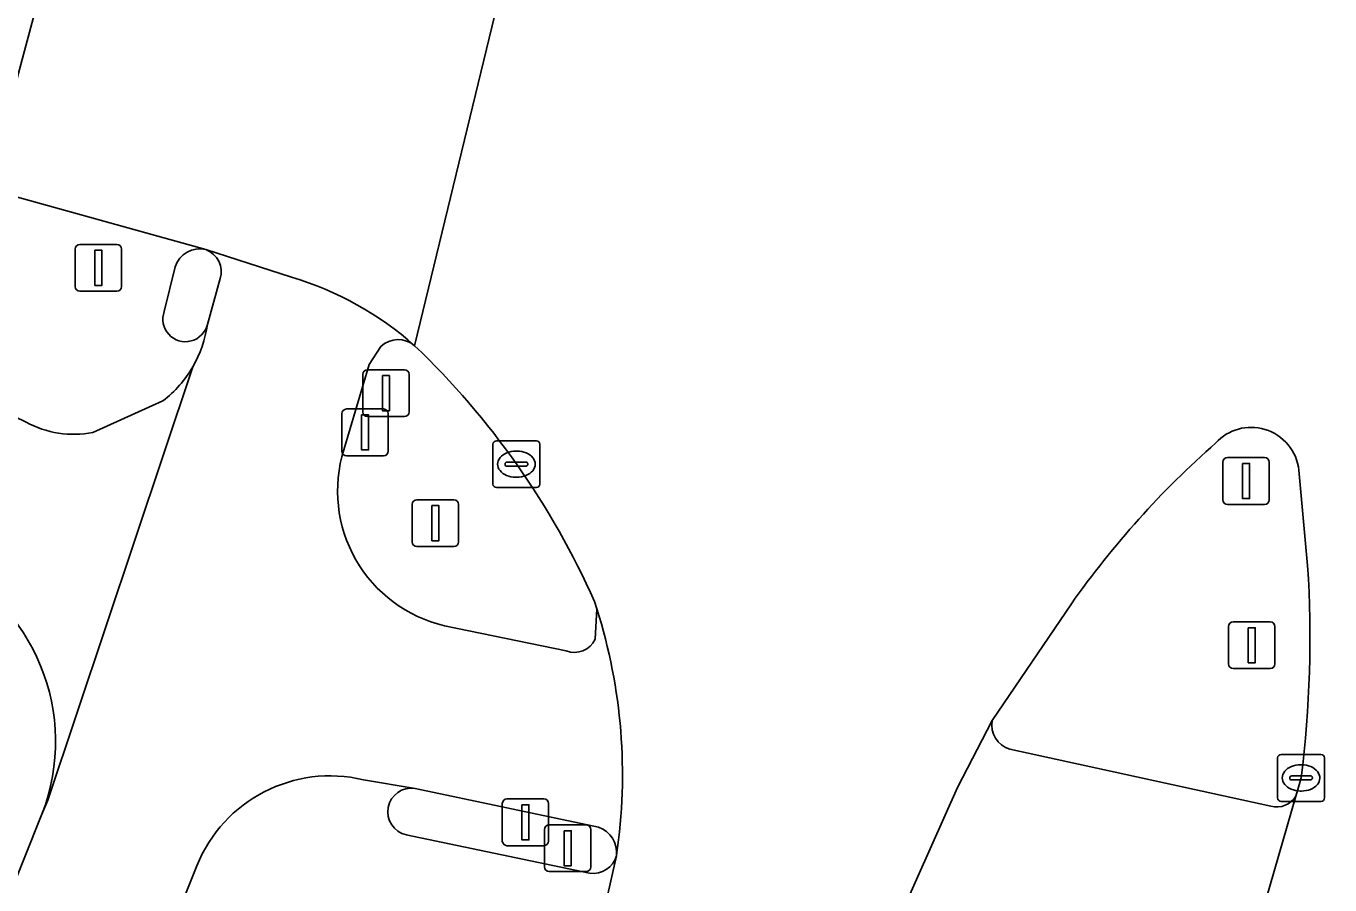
# Model space of a CAD drawing. Extents: x 159817 to 160765, y 380688 to 381638.
# Drawn here: x 160405.2 to 160433.05, y 380881.85 to 380900.19 of the extents above; entities that cross this region are included whole.
import ezdxf

# ---------------------------------------------------------------- set-up
doc = ezdxf.new("R2010")
doc.units = 0
for name, color, linetype in [('IMGEO_Drukknoppaal', 7, 'Continuous'), ('IMGEO_Fietspad_gesloten', 7, 'Continuous'), ('IMGEO_Fietspad_open', 7, 'Continuous'), ('IMGEO_Kolk', 7, 'Continuous'), ('IMGEO_Lichtmast', 7, 'Continuous'), ('IMGEO_Portaal', 7, 'Continuous'), ('IMGEO_Rijbaan_lokaal_gesloten', 7, 'Continuous'), ('IMGEO_Rijbaan_regionaal_gesloten', 7, 'Continuous'), ('IMGEO_Verkeerseiland_gesloten', 7, 'Continuous'), ('IMGEO_Verkeerseiland_open', 7, 'Continuous'), ('IMGEO_Verkeersregelinstallatiepaal', 7, 'Continuous'), ('IMGEO_Voetpad_open', 7, 'Continuous')]:
    doc.layers.add(name, color=color, linetype=linetype)

msp = doc.modelspace()

# ---------------------------------------------------------------- linework, layer by layer
at = {"layer": 'IMGEO_Drukknoppaal'}
for p, q in [((160411.948, 380891.112), (160411.948, 380891.912)), ((160411.948, 380891.912), (160411.948, 380891.112)), ((160412.048, 380892.012), (160412.838, 380892.012)), ((160412.838, 380892.012), (160412.048, 380892.012)), ((160412.938, 380891.912), (160412.938, 380891.112)), ((160412.938, 380891.112), (160412.938, 380891.912)), ((160412.838, 380891.012), (160412.048, 380891.012)), ((160412.048, 380891.012), (160412.838, 380891.012)), ((160415.374, 380882.785), (160415.374, 380883.585)), ((160415.374, 380883.585), (160415.374, 380882.785)), ((160415.474, 380883.685), (160416.264, 380883.685)), ((160416.264, 380883.685), (160415.474, 380883.685)), ((160416.364, 380883.585), (160416.364, 380882.785)), ((160416.364, 380882.785), (160416.364, 380883.585)), ((160416.264, 380882.685), (160415.474, 380882.685)), ((160415.474, 380882.685), (160416.264, 380882.685))]:
    msp.add_line(p, q, dxfattribs=at)
for points in [[(160412.368, 380891.887), (160412.518, 380891.887), (160412.518, 380891.137), (160412.368, 380891.137), (160412.368, 380891.887)], [(160415.794, 380883.56), (160415.944, 380883.56), (160415.944, 380882.81), (160415.794, 380882.81), (160415.794, 380883.56)]]:
    msp.add_lwpolyline(points, dxfattribs=at)
for centre, start, end in [((160412.048, 380891.912), 90, 180), ((160412.048, 380891.912), 90, 180), ((160412.838, 380891.912), 0, 90), ((160412.838, 380891.912), 360, 90), ((160412.048, 380891.112), 180, 270), ((160412.048, 380891.112), 180, 270), ((160412.838, 380891.112), 270, 0), ((160412.838, 380891.112), 270, 0), ((160415.474, 380883.585), 90, 180), ((160415.474, 380883.585), 90, 180), ((160416.264, 380883.585), 0, 90), ((160416.264, 380883.585), 360, 90), ((160415.474, 380882.785), 180, 270), ((160415.474, 380882.785), 180, 270), ((160416.264, 380882.785), 270, 0), ((160416.264, 380882.785), 270, 0)]:
    msp.add_arc(centre, 0.1, start, end, dxfattribs=at)
at = {"layer": 'IMGEO_Fietspad_gesloten'}
for points in [[(160410.874, 380894.824), (160409.044, 380895.415)], [(160405.202, 380891.733), (160403.187, 380892.704), (160397.875, 380895.119)], [(160409.349, 380894.796), (160409.074, 380893.819)], [(160411.989, 380891.141), (160412.528, 380892.961), (160412.779, 380893.348)], [(160408.761, 380892.91), (160405.668, 380883.656), (160405.542, 380883.36), (160404.383, 380880.48), (160401.49, 380873.289), (160399.771, 380868.76)], [(160405.542, 380883.36), (160405.668, 380883.656), (160408.761, 380892.91)], [(160408.126, 380892.188), (160406.629, 380891.512)], [(160417.395, 380887.742), (160417.356, 380887.096)], [(160416.738, 380886.847), (160414.14, 380887.383)], [(160412.408, 380884.093), (160413.511, 380883.908), (160417.426, 380883.081)], [(160417.813, 380882.469), (160417.815, 380882.483)], [(160407.844, 380879.739), (160408.848, 380882.256)]]:
    msp.add_lwpolyline(points, dxfattribs=at)
for centre, radius, start, end in [((160408.867, 380894.943), 0.504, 343.0257, 69.436), ((160408.921, 380888.216), 6.891, 48.3403, 73.532), ((160406.622, 380894.155), 2.475, 329.802, 352.1973), ((160413.149, 380892.949), 0.544, 49.7061, 132.8329), ((160406.62, 380894.153), 2.476, 307.4704, 329.8663), ((160406.217, 380893.572), 2.1, 241.0911, 281.3019), ((160414.811, 380890.262), 2.956, 162.6984, 256.8734), ((160401.546, 380884.908), 4.285, 338.8288, 65.6054), ((160406.172, 380884.199), 11.768, 351.6134, 17.5189), ((160416.916, 380887.296), 0.483, 248.3476, 335.5426), ((160411.698, 380881.102), 3.075, 76.6415, 157.947), ((160417.24, 380882.535), 0.577, 353.4398, 71.1748)]:
    msp.add_arc(centre, radius, start, end, dxfattribs=at)
at = {"layer": 'IMGEO_Fietspad_open'}
for points in [[(160425.836, 380885.36), (160425.096, 380883.931), (160423.959, 380881.371)], [(160431.791, 380883.532), (160426.213, 380884.746)], [(160431.133, 380879.625), (160432.324, 380883.746)]]:
    msp.add_lwpolyline(points, dxfattribs=at)
for centre, radius, start, end in [((160426.36, 380885.259), 0.533, 169.0672, 254.0332), ((160431.921, 380883.98), 0.466, 253.8427, 329.9083)]:
    msp.add_arc(centre, radius, start, end, dxfattribs=at)
at = {"layer": 'IMGEO_Kolk'}
for p, q in [((160415.174, 380890.408), (160415.174, 380891.26)), ((160415.249, 380891.334), (160416.101, 380891.334)), ((160416.175, 380891.26), (160416.175, 380890.408)), ((160415.662, 380891.114), (160415.687, 380891.114)), ((160415.433, 380890.828), (160415.433, 380890.84)), ((160415.871, 380890.791), (160415.473, 380890.791)), ((160415.476, 380890.877), (160415.874, 380890.877)), ((160415.917, 380890.84), (160415.917, 380890.828)), ((160415.685, 380890.554), (160415.66, 380890.554)), ((160416.101, 380890.334), (160415.249, 380890.334)), ((160431.934, 380883.706), (160431.934, 380884.558)), ((160432.009, 380884.632), (160432.861, 380884.632)), ((160432.935, 380884.558), (160432.935, 380883.706)), ((160432.422, 380884.412), (160432.447, 380884.412)), ((160432.193, 380884.126), (160432.193, 380884.138)), ((160432.631, 380884.089), (160432.233, 380884.089)), ((160432.236, 380884.175), (160432.634, 380884.175)), ((160432.677, 380884.138), (160432.677, 380884.126)), ((160432.445, 380883.852), (160432.42, 380883.852)), ((160432.861, 380883.632), (160432.009, 380883.632))]:
    msp.add_line(p, q, dxfattribs=at)
for points in [[(160415.174, 380890.408), (160415.174, 380891.26)], [(160415.249, 380891.334), (160416.101, 380891.334)], [(160416.175, 380891.26), (160416.175, 380890.408)], [(160416.101, 380890.334), (160415.249, 380890.334)], [(160431.934, 380883.706), (160431.934, 380884.558)], [(160432.009, 380884.632), (160432.861, 380884.632)], [(160432.935, 380884.558), (160432.935, 380883.706)], [(160432.861, 380883.632), (160432.009, 380883.632)]]:
    msp.add_lwpolyline(points, dxfattribs=at)
for centre, radius, start, end in [((160415.251, 380891.258), 0.0765, 91.552, 178.448), ((160415.251, 380891.258), 0.0765, 91.552, 178.448), ((160416.099, 380891.258), 0.0765, 1.552, 88.448), ((160416.099, 380891.258), 0.0765, 1.552, 88.448), ((160415.473, 380890.837), 0.0403, 85.8775, 175.7526), ((160415.47, 380890.827), 0.0366, 178.938, 274.7102), ((160415.874, 380890.834), 0.043, 264.8664, 352.4533), ((160415.878, 380890.839), 0.0386, 1.7309, 96.639), ((160415.251, 380890.41), 0.0765, 181.552, 268.448), ((160415.251, 380890.41), 0.0765, 181.552, 268.448), ((160416.099, 380890.41), 0.0765, 271.552, 358.448), ((160416.099, 380890.41), 0.0765, 271.552, 358.448), ((160432.011, 380884.556), 0.0765, 91.552, 178.448), ((160432.011, 380884.556), 0.0765, 91.552, 178.448), ((160432.859, 380884.556), 0.0765, 1.552, 88.448), ((160432.859, 380884.556), 0.0765, 1.552, 88.448), ((160432.233, 380884.135), 0.0403, 85.8775, 175.7526), ((160432.23, 380884.125), 0.0366, 178.938, 274.7102), ((160432.634, 380884.132), 0.043, 264.8664, 352.4533), ((160432.638, 380884.137), 0.0386, 1.7309, 96.639), ((160432.011, 380883.708), 0.0765, 181.552, 268.448), ((160432.011, 380883.708), 0.0765, 181.552, 268.448), ((160432.859, 380883.708), 0.0765, 271.552, 358.448), ((160432.859, 380883.708), 0.0765, 271.552, 358.448)]:
    msp.add_arc(centre, radius, start, end, dxfattribs=at)
for centre, major_axis, ratio, start_param, end_param in [((160415.661, 380890.834), (-0.387, 0.002), 0.722429, 4.712389, 7.853982), ((160415.686, 380890.834), (-0.39, 0.002), 0.717154, 1.570796, 4.712389), ((160432.421, 380884.132), (-0.387, 0.002), 0.722429, 4.712389, 7.853982), ((160432.446, 380884.132), (-0.39, 0.002), 0.717154, 1.570796, 4.712389)]:
    msp.add_ellipse(centre, major_axis=major_axis, ratio=ratio, start_param=start_param, end_param=end_param, dxfattribs=at)
at = {"layer": 'IMGEO_Lichtmast'}
for p, q in [((160430.866, 380890.974), (160431.656, 380890.974)), ((160431.656, 380890.974), (160430.866, 380890.974)), ((160430.766, 380890.074), (160430.766, 380890.874)), ((160430.766, 380890.874), (160430.766, 380890.074)), ((160431.756, 380890.874), (160431.756, 380890.074)), ((160431.756, 380890.074), (160431.756, 380890.874)), ((160431.656, 380889.974), (160430.866, 380889.974)), ((160430.866, 380889.974), (160431.656, 380889.974))]:
    msp.add_line(p, q, dxfattribs=at)
msp.add_lwpolyline([(160431.186, 380890.849), (160431.336, 380890.849), (160431.336, 380890.099), (160431.186, 380890.099), (160431.186, 380890.849)], dxfattribs=at)
for centre, start, end in [((160430.866, 380890.874), 90, 180), ((160430.866, 380890.874), 90, 180), ((160431.656, 380890.874), 0, 90), ((160431.656, 380890.874), 360, 90), ((160430.866, 380890.074), 180, 270), ((160430.866, 380890.074), 180, 270), ((160431.656, 380890.074), 270, 0), ((160431.656, 380890.074), 270, 0)]:
    msp.add_arc(centre, 0.1, start, end, dxfattribs=at)
at = {"layer": 'IMGEO_Portaal'}
for p, q in [((160413.449, 380889.174), (160413.449, 380889.974)), ((160413.449, 380889.974), (160413.449, 380889.174)), ((160413.549, 380890.074), (160414.339, 380890.074)), ((160414.339, 380890.074), (160413.549, 380890.074)), ((160414.439, 380889.974), (160414.439, 380889.174)), ((160414.439, 380889.174), (160414.439, 380889.974)), ((160414.339, 380889.074), (160413.549, 380889.074)), ((160413.549, 380889.074), (160414.339, 380889.074))]:
    msp.add_line(p, q, dxfattribs=at)
msp.add_lwpolyline([(160413.869, 380889.949), (160414.019, 380889.949), (160414.019, 380889.199), (160413.869, 380889.199), (160413.869, 380889.949)], dxfattribs=at)
for centre, start, end in [((160413.549, 380889.974), 90, 180), ((160413.549, 380889.974), 90, 180), ((160414.339, 380889.974), 0, 90), ((160414.339, 380889.974), 360, 90), ((160413.549, 380889.174), 180, 270), ((160413.549, 380889.174), 180, 270), ((160414.339, 380889.174), 270, 0), ((160414.339, 380889.174), 270, 0)]:
    msp.add_arc(centre, 0.1, start, end, dxfattribs=at)
at = {"layer": 'IMGEO_Rijbaan_lokaal_gesloten'}
for points in [[(160404.102, 380896.789), (160404.371, 380896.714), (160406.914, 380906.173), (160407.663, 380908.96), (160407.368, 380909.02)], [(160416.749, 380906.772), (160412.388, 380907.837), (160407.663, 380908.96), (160406.914, 380906.173), (160404.371, 380896.714), (160409.044, 380895.415), (160410.874, 380894.824)], [(160413.501, 380893.364), (160416.749, 380906.772)]]:
    msp.add_lwpolyline(points, dxfattribs=at)
msp.add_arc((160408.921, 380888.216), 6.891, 48.3403, 73.532, dxfattribs=at)
at = {"layer": 'IMGEO_Rijbaan_regionaal_gesloten'}
for points in [[(160416.749, 380906.772), (160413.501, 380893.364)], [(160432.39, 380890.702), (160432.575, 380888.666)], [(160417.343, 380887.899), (160417.395, 380887.742)], [(160417.815, 380882.483), (160417.813, 380882.469), (160417.374, 380880.521), (160416.529, 380877.747), (160419.37, 380877.163), (160422.42, 380876.537), (160423.888, 380881.211), (160423.959, 380881.371), (160425.096, 380883.931), (160425.836, 380885.36), (160427.529, 380887.85)], [(160432.436, 380884.132), (160432.384, 380883.932), (160432.324, 380883.746), (160431.133, 380879.625), (160429.762, 380874.897), (160432.899, 380874.266), (160435.993, 380873.643), (160439.125, 380873.012), (160442.237, 380872.386), (160443.64, 380877.037), (160444.914, 380881.275)]]:
    msp.add_lwpolyline(points, dxfattribs=at)
for centre, radius, start, end in [((160401.533, 380880.867), 17.304, 23.9782, 46.2377), ((160431.37, 380890.594), 1.026, 73.3804, 137.4254), ((160431.369, 380890.593), 1.027, 6.0925, 73.351), ((160443.583, 380876.548), 19.633, 131.3419, 144.8533), ((160408.429, 380887.137), 24.195, 352.8651, 3.623), ((160406.172, 380884.199), 11.768, 351.6134, 17.5189)]:
    msp.add_arc(centre, radius, start, end, dxfattribs=at)
at = {"layer": 'IMGEO_Verkeerseiland_gesloten'}
for points in [[(160408.388, 380895.049), (160408.152, 380894.096)], [(160409.074, 380893.819), (160409.349, 380894.796)]]:
    msp.add_lwpolyline(points, dxfattribs=at)
for centre, radius, start, end in [((160408.906, 380894.891), 0.542, 75.2695, 163.0471), ((160408.867, 380894.943), 0.504, 343.0257, 69.436), ((160408.605, 380893.931), 0.482, 159.9523, 346.6036)]:
    msp.add_arc(centre, radius, start, end, dxfattribs=at)
at = {"layer": 'IMGEO_Verkeerseiland_open'}
for points in [[(160412.779, 380893.348), (160412.528, 380892.961), (160411.989, 380891.141)], [(160432.575, 380888.666), (160432.39, 380890.702)], [(160417.356, 380887.096), (160417.395, 380887.742), (160417.343, 380887.899)], [(160427.529, 380887.85), (160425.836, 380885.36)], [(160414.14, 380887.383), (160416.738, 380886.847)], [(160426.213, 380884.746), (160431.791, 380883.532)], [(160432.324, 380883.746), (160432.384, 380883.932), (160432.436, 380884.132)], [(160417.426, 380883.081), (160413.511, 380883.908)], [(160413.324, 380882.915), (160417.239, 380882.098)]]:
    msp.add_lwpolyline(points, dxfattribs=at)
for centre, radius, start, end in [((160413.149, 380892.949), 0.544, 49.7061, 132.8329), ((160401.533, 380880.867), 17.304, 23.9782, 46.2377), ((160431.37, 380890.594), 1.026, 73.3804, 137.4254), ((160431.369, 380890.593), 1.027, 6.0925, 73.351), ((160443.583, 380876.548), 19.633, 131.3419, 144.8533), ((160414.811, 380890.262), 2.956, 162.6984, 256.8734), ((160408.429, 380887.137), 24.195, 352.8651, 3.623), ((160416.916, 380887.296), 0.483, 248.3476, 335.5426), ((160426.36, 380885.259), 0.533, 169.0672, 254.0332), ((160413.433, 380883.409), 0.505, 81.0963, 257.5739), ((160431.921, 380883.98), 0.466, 253.8427, 329.9083), ((160417.24, 380882.535), 0.577, 353.4398, 71.1748), ((160417.317, 380882.606), 0.514, 261.2322, 344.5203)]:
    msp.add_arc(centre, radius, start, end, dxfattribs=at)
at = {"layer": 'IMGEO_Verkeersregelinstallatiepaal'}
for p, q in [((160406.253, 380894.626), (160406.253, 380895.426)), ((160406.253, 380895.426), (160406.253, 380894.626)), ((160406.353, 380895.526), (160407.143, 380895.526)), ((160407.143, 380895.526), (160406.353, 380895.526)), ((160407.243, 380895.426), (160407.243, 380894.626)), ((160407.243, 380894.626), (160407.243, 380895.426)), ((160407.143, 380894.526), (160406.353, 380894.526)), ((160406.353, 380894.526), (160407.143, 380894.526)), ((160412.392, 380891.949), (160412.392, 380892.749)), ((160412.392, 380892.749), (160412.392, 380891.949)), ((160412.492, 380892.849), (160413.282, 380892.849)), ((160413.282, 380892.849), (160412.492, 380892.849)), ((160413.382, 380892.749), (160413.382, 380891.949)), ((160413.382, 380891.949), (160413.382, 380892.749)), ((160413.282, 380891.849), (160412.492, 380891.849)), ((160412.492, 380891.849), (160413.282, 380891.849)), ((160430.886, 380886.566), (160430.886, 380887.366)), ((160430.886, 380887.366), (160430.886, 380886.566)), ((160430.986, 380887.466), (160431.776, 380887.466)), ((160431.776, 380887.466), (160430.986, 380887.466)), ((160431.876, 380887.366), (160431.876, 380886.566)), ((160431.876, 380886.566), (160431.876, 380887.366)), ((160431.776, 380886.466), (160430.986, 380886.466)), ((160430.986, 380886.466), (160431.776, 380886.466)), ((160416.275, 380882.231), (160416.275, 380883.031)), ((160416.275, 380883.031), (160416.275, 380882.231)), ((160416.375, 380883.131), (160417.165, 380883.131)), ((160417.165, 380883.131), (160416.375, 380883.131)), ((160417.265, 380883.031), (160417.265, 380882.231)), ((160417.265, 380882.231), (160417.265, 380883.031)), ((160417.165, 380882.131), (160416.375, 380882.131)), ((160416.375, 380882.131), (160417.165, 380882.131))]:
    msp.add_line(p, q, dxfattribs=at)
for points in [[(160406.673, 380895.401), (160406.823, 380895.401), (160406.823, 380894.651), (160406.673, 380894.651), (160406.673, 380895.401)], [(160412.812, 380892.724), (160412.962, 380892.724), (160412.962, 380891.974), (160412.812, 380891.974), (160412.812, 380892.724)], [(160431.306, 380887.341), (160431.456, 380887.341), (160431.456, 380886.591), (160431.306, 380886.591), (160431.306, 380887.341)], [(160416.695, 380883.006), (160416.845, 380883.006), (160416.845, 380882.256), (160416.695, 380882.256), (160416.695, 380883.006)]]:
    msp.add_lwpolyline(points, dxfattribs=at)
for centre, start, end in [((160406.353, 380895.426), 90, 180), ((160406.353, 380895.426), 90, 180), ((160407.143, 380895.426), 0, 90), ((160407.143, 380895.426), 360, 90), ((160406.353, 380894.626), 180, 270), ((160406.353, 380894.626), 180, 270), ((160407.143, 380894.626), 270, 0), ((160407.143, 380894.626), 270, 0), ((160412.492, 380892.749), 90, 180), ((160412.492, 380892.749), 90, 180), ((160413.282, 380892.749), 0, 90), ((160413.282, 380892.749), 360, 90), ((160412.492, 380891.949), 180, 270), ((160412.492, 380891.949), 180, 270), ((160413.282, 380891.949), 270, 0), ((160413.282, 380891.949), 270, 0), ((160430.986, 380887.366), 90, 180), ((160430.986, 380887.366), 90, 180), ((160431.776, 380887.366), 0, 90), ((160431.776, 380887.366), 360, 90), ((160430.986, 380886.566), 180, 270), ((160430.986, 380886.566), 180, 270), ((160431.776, 380886.566), 270, 0), ((160431.776, 380886.566), 270, 0), ((160416.375, 380883.031), 90, 180), ((160416.375, 380883.031), 90, 180), ((160417.165, 380883.031), 0, 90), ((160417.165, 380883.031), 360, 90), ((160416.375, 380882.231), 180, 270), ((160416.375, 380882.231), 180, 270), ((160417.165, 380882.231), 270, 0), ((160417.165, 380882.231), 270, 0)]:
    msp.add_arc(centre, 0.1, start, end, dxfattribs=at)
at = {"layer": 'IMGEO_Voetpad_open'}
for points in [[(160409.044, 380895.415), (160404.371, 380896.714)], [(160408.152, 380894.096), (160408.388, 380895.049)], [(160403.187, 380892.704), (160405.202, 380891.733)], [(160406.629, 380891.512), (160408.126, 380892.188)], [(160413.511, 380883.908), (160412.408, 380884.093)], [(160399.771, 380868.76), (160401.49, 380873.289), (160404.383, 380880.48), (160405.542, 380883.36)], [(160417.239, 380882.098), (160413.324, 380882.915)], [(160416.529, 380877.747), (160417.374, 380880.521), (160417.813, 380882.469)], [(160408.848, 380882.256), (160407.844, 380879.739)]]:
    msp.add_lwpolyline(points, dxfattribs=at)
for centre, radius, start, end in [((160408.906, 380894.891), 0.542, 75.2695, 163.0471), ((160408.605, 380893.931), 0.482, 159.9523, 346.6036), ((160406.622, 380894.155), 2.475, 329.802, 352.1973), ((160406.62, 380894.153), 2.476, 307.4704, 329.8663), ((160406.217, 380893.572), 2.1, 241.0911, 281.3019), ((160401.546, 380884.908), 4.285, 338.8288, 65.6054), ((160411.698, 380881.102), 3.075, 76.6415, 157.947), ((160413.433, 380883.409), 0.505, 81.0963, 257.5739), ((160417.317, 380882.606), 0.514, 261.2322, 344.5203)]:
    msp.add_arc(centre, radius, start, end, dxfattribs=at)

doc.saveas('drawing.dxf')
